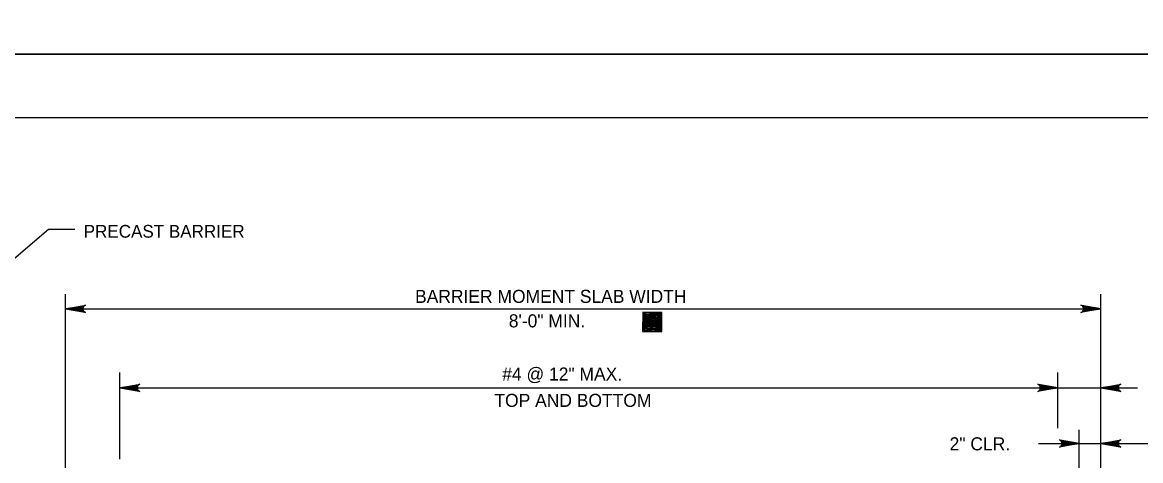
# Model space of a CAD drawing. Extents: x 638167 to 640248, y 296544 to 298920.
# Drawn here: x 638299.4 to 638562.8, y 297636.8 to 297740 of the extents above; entities that cross this region are included whole.
import ezdxf

# ---------------------------------------------------------------- set-up
doc = ezdxf.new("R2010")
doc.units = 0
doc.layers.add('1', color=7, linetype='Continuous')
doc.layers.add('PLT-BNDY', color=7, linetype='Continuous')

msp = doc.modelspace()

# ---------------------------------------------------------------- linework, layer by layer
at = {"layer": '1'}
for p, q in [((638991.78, 297717.48), (638205.78, 297717.48)), ((638305.6, 297691.19), (638290.68, 297678.5)), ((638311.77, 297691.19), (638305.6, 297691.19)), ((638309.57, 297604), (638309.57, 297675.98)), ((638553.41, 297604.17), (638553.41, 297675.98)), ((638309.57, 297672.56), (638553.41, 297672.56)), ((638447.75, 297669.48), (638447.75, 297669.48)), ((638322.38, 297637.18), (638322.38, 297657.58)), ((638543.25, 297644.44), (638543.25, 297657.58)), ((638322.38, 297653.95), (638562.04, 297653.95)), ((638548.33, 297597.34), (638548.33, 297644.05)), ((638538.71, 297640.86), (638564.54, 297640.86))]:
    msp.add_line(p, q, dxfattribs=at)
for points in [[(638309.57, 297672.56), (638314.27, 297673.44), (638314.09, 297673.32), (638313.91, 297673.19), (638313.81, 297673.03), (638313.72, 297672.87), (638313.69, 297672.72), (638313.67, 297672.56), (638313.69, 297672.4), (638313.72, 297672.24), (638313.81, 297672.09), (638313.91, 297671.93), (638314.09, 297671.8), (638314.27, 297671.68), (638309.57, 297672.56), (638314.09, 297671.8), (638313.91, 297671.93), (638309.57, 297672.56), (638313.81, 297672.09), (638313.72, 297672.24), (638309.57, 297672.56), (638313.69, 297672.4), (638313.67, 297672.56), (638309.57, 297672.56), (638313.69, 297672.72), (638313.72, 297672.87), (638309.57, 297672.56), (638313.81, 297673.03), (638313.91, 297673.19), (638309.57, 297672.56), (638314.09, 297673.32)], [(638553.41, 297672.56), (638548.71, 297671.68), (638548.89, 297671.8), (638549.07, 297671.93), (638549.17, 297672.09), (638549.26, 297672.24), (638549.29, 297672.4), (638549.32, 297672.56), (638549.29, 297672.72), (638549.26, 297672.87), (638549.17, 297673.03), (638549.07, 297673.19), (638548.89, 297673.32), (638548.71, 297673.44), (638553.41, 297672.56), (638548.89, 297673.32), (638549.07, 297673.19), (638553.41, 297672.56), (638549.17, 297673.03), (638549.26, 297672.87), (638553.41, 297672.56), (638549.29, 297672.72), (638549.32, 297672.56), (638553.41, 297672.56), (638549.29, 297672.4), (638549.26, 297672.24), (638553.41, 297672.56), (638549.17, 297672.09), (638549.07, 297671.93), (638553.41, 297672.56), (638548.89, 297671.8)], [(638445.51, 297671.77), (638445.47, 297667.24), (638449.99, 297667.2), (638450.04, 297671.72), (638445.51, 297671.77), (638445.77, 297667.53), (638449.71, 297667.37), (638449.82, 297671.5), (638445.84, 297671.45), (638446.02, 297667.84), (638449.47, 297667.68), (638449.57, 297671.13), (638446.09, 297671.14), (638446.3, 297668.11), (638449.26, 297668.02), (638449.26, 297670.89), (638446.42, 297670.73), (638446.64, 297668.39), (638448.92, 297668.3), (638448.95, 297670.58), (638446.73, 297670.42), (638446.96, 297668.75), (638448.59, 297668.58), (638448.7, 297670.21), (638446.97, 297670.29), (638447.11, 297669.03), (638448.34, 297668.95), (638448.35, 297669.82), (638447.49, 297670.01), (638447.42, 297669.27), (638448.04, 297669.2), (638448.1, 297669.57), (638447.8, 297669.58), (638445.72, 297671.63), (638449.91, 297671.53), (638445.61, 297667.32), (638449.65, 297667.55), (638445.78, 297671.45), (638449.56, 297670.08), (638445.9, 297670.77), (638449.45, 297668.76), (638445.86, 297669.69), (638449.35, 297668.11), (638446.03, 297668.7), (638449.1, 297667.68), (638446.48, 297667.68), (638447.26, 297671.37), (638447.78, 297667.73), (638448.25, 297671.3), (638449.44, 297667.59), (638449.76, 297671.31), (638448.4, 297668.28), (638445.66, 297671.51), (638445.96, 297667.59), (638446.58, 297670.76), (638449.51, 297671.25), (638446.21, 297671.51)], [(638322.38, 297653.95), (638327.08, 297654.83), (638326.9, 297654.71), (638326.72, 297654.58), (638326.63, 297654.42), (638326.53, 297654.27), (638326.51, 297654.11), (638326.48, 297653.95), (638326.51, 297653.79), (638326.53, 297653.64), (638326.63, 297653.48), (638326.72, 297653.32), (638326.9, 297653.19), (638327.08, 297653.07), (638322.38, 297653.95), (638326.9, 297653.19), (638326.72, 297653.32), (638322.38, 297653.95), (638326.63, 297653.48), (638326.53, 297653.64), (638322.38, 297653.95), (638326.51, 297653.79), (638326.48, 297653.95), (638322.38, 297653.95), (638326.51, 297654.11), (638326.53, 297654.27), (638322.38, 297653.95), (638326.63, 297654.42), (638326.72, 297654.58), (638322.38, 297653.95), (638326.9, 297654.71)], [(638543.25, 297653.95), (638538.55, 297653.07), (638538.73, 297653.19), (638538.91, 297653.32), (638539.01, 297653.48), (638539.1, 297653.64), (638539.13, 297653.79), (638539.16, 297653.95), (638539.13, 297654.11), (638539.1, 297654.27), (638539.01, 297654.42), (638538.91, 297654.58), (638538.73, 297654.71), (638538.55, 297654.83), (638543.25, 297653.95), (638538.73, 297654.71), (638538.91, 297654.58), (638543.25, 297653.95), (638539.01, 297654.42), (638539.1, 297654.27), (638543.25, 297653.95), (638539.13, 297654.11), (638539.16, 297653.95), (638543.25, 297653.95), (638539.13, 297653.79), (638539.1, 297653.64), (638543.25, 297653.95), (638539.01, 297653.48), (638538.91, 297653.32), (638543.25, 297653.95), (638538.73, 297653.19)], [(638553.41, 297653.95), (638558.11, 297654.83), (638557.93, 297654.71), (638557.75, 297654.58), (638557.65, 297654.42), (638557.56, 297654.27), (638557.53, 297654.11), (638557.51, 297653.95), (638557.53, 297653.79), (638557.56, 297653.64), (638557.65, 297653.48), (638557.75, 297653.32), (638557.93, 297653.19), (638558.11, 297653.07), (638553.41, 297653.95), (638557.93, 297653.19), (638557.75, 297653.32), (638553.41, 297653.95), (638557.65, 297653.48), (638557.56, 297653.64), (638553.41, 297653.95), (638557.53, 297653.79), (638557.51, 297653.95), (638553.41, 297653.95), (638557.53, 297654.11), (638557.56, 297654.27), (638553.41, 297653.95), (638557.65, 297654.42), (638557.75, 297654.58), (638553.41, 297653.95), (638557.93, 297654.71)], [(638548.33, 297640.86), (638543.63, 297639.98), (638543.81, 297640.1), (638543.99, 297640.23), (638544.09, 297640.39), (638544.18, 297640.54), (638544.21, 297640.7), (638544.24, 297640.86), (638544.21, 297641.02), (638544.18, 297641.17), (638544.09, 297641.33), (638543.99, 297641.49), (638543.81, 297641.61), (638543.63, 297641.74), (638548.33, 297640.86), (638543.81, 297641.61), (638543.99, 297641.49), (638548.33, 297640.86), (638544.09, 297641.33), (638544.18, 297641.17), (638548.33, 297640.86), (638544.21, 297641.02), (638544.24, 297640.86), (638548.33, 297640.86), (638544.21, 297640.7), (638544.18, 297640.54), (638548.33, 297640.86), (638544.09, 297640.39), (638543.99, 297640.23), (638548.33, 297640.86), (638543.81, 297640.1)], [(638553.41, 297640.86), (638558.11, 297641.74), (638557.93, 297641.61), (638557.75, 297641.49), (638557.65, 297641.33), (638557.56, 297641.17), (638557.53, 297641.02), (638557.51, 297640.86), (638557.53, 297640.7), (638557.56, 297640.54), (638557.65, 297640.39), (638557.75, 297640.23), (638557.93, 297640.1), (638558.11, 297639.98), (638553.41, 297640.86), (638557.93, 297640.1), (638557.75, 297640.23), (638553.41, 297640.86), (638557.65, 297640.39), (638557.56, 297640.54), (638553.41, 297640.86), (638557.53, 297640.7), (638557.51, 297640.86), (638553.41, 297640.86), (638557.53, 297641.02), (638557.56, 297641.17), (638553.41, 297640.86), (638557.65, 297641.33), (638557.75, 297641.49), (638553.41, 297640.86), (638557.93, 297641.61)]]:
    msp.add_lwpolyline(points, dxfattribs=at)
at = {"layer": 'PLT-BNDY'}
for points in [[(638166.78, 298326.48), (639007.78, 298326.48), (639007.78, 297732.48), (638166.78, 297732.48)], [(638166.78, 297732.48), (639007.78, 297732.48), (639007.78, 297138.48), (638166.78, 297138.48)]]:
    msp.add_lwpolyline(points, close=True, dxfattribs=at)

# ---------------------------------------------------------------- texts
at = {"layer": '1'}
for s, height, p in [('PRECAST BARRIER', 3, (638313.86, 297689.3)), ('BARRIER MOMENT SLAB WIDTH', 3.072, (638391.9, 297673.95)), ('8\'-0" MIN.', 3.072, (638413.97, 297668.19)), ('#4 @ 12" MAX.', 3.072, (638412.43, 297655.67)), ('TOP AND BOTTOM', 3.072, (638410.59, 297649.47)), ('2" CLR.', 3.072, (638517.79, 297639.24))]:
    msp.add_text(s, height=height, dxfattribs=at).set_placement(p)

doc.saveas('drawing.dxf')
